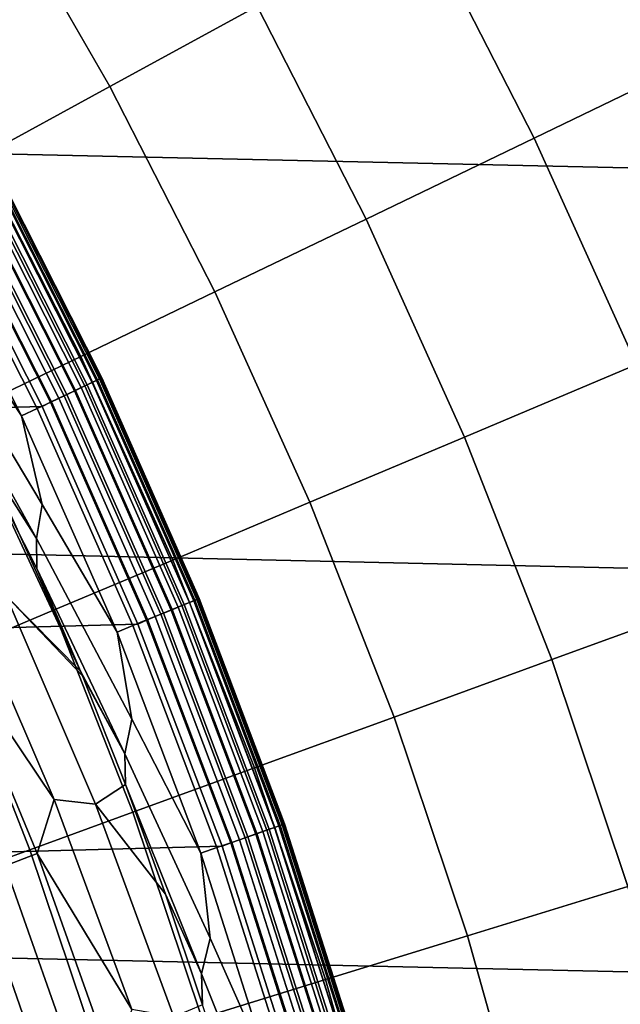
# Model space of a CAD drawing. Header units: metres. Extents: x -28 to 70, y -218 to 28.
# Tile 309 of 463: x 11.95 to 13.76, y 3.9 to 6.86. Entities that reach past the tile are written whole.
import ezdxf

# ---------------------------------------------------------------- set-up
doc = ezdxf.new("R2010")
doc.units = ezdxf.units.M
doc.layers.add('solid_10_261_432_XXX', color=7, linetype='CONTINUOUS')

msp = doc.modelspace()

# ---------------------------------------------------------------- linework, layer by layer
at = {"layer": 'solid_10_261_432_XXX'}
for points in [[(-26.154049, 8.497979, -5), (26.508976, 7.316027, -5), (26.810513, 6.119348, -5), (-26.508976, 7.316027, -5)], [(14.662712, 7.06119, 163.368866), (14.292514, 7.783288, 163.368866), (13.701921, 7.461669, 164.740463), (14.056823, 6.769409, 164.740463)], [(12.666342, 6.897722, 167.558289), (12.306774, 7.520513, 167.558289), (11.876003, 7.257275, 169.000046), (12.222985, 6.656283, 169.000046)], [(14.056823, 6.769409, 164.740463), (13.701921, 7.461669, 164.740463), (13.15958, 7.166325, 166.13768), (13.500433, 6.501466, 166.13768)], [(-26.508976, 7.316027, -5), (26.810513, 6.119348, -5), (27.058064, 4.910316, -5), (-26.810513, 6.119348, -5)], [(12.222985, 6.656283, 169.000046), (11.876003, 7.257275, 169.000046), (11.494375, 7.024066, 170.460709), (11.830208, 6.442388, 170.460709)], [(13.500433, 6.501466, 166.13768), (13.15958, 7.166325, 166.13768), (12.666342, 6.897722, 167.558289), (12.99442, 6.257783, 167.558289)], [(12.99442, 6.257783, 167.558289), (12.666342, 6.897722, 167.558289), (12.222985, 6.656283, 169.000046), (12.539579, 6.038743, 169.000046)], [(14.376776, 6.060319, 164.740463), (14.056823, 6.769409, 164.740463), (13.500433, 6.501466, 166.13768), (13.807722, 5.820443, 166.13768)], [(12.539579, 6.038743, 169.000046), (12.222985, 6.656283, 169.000046), (11.830208, 6.442388, 170.460709), (12.136628, 5.844692, 170.460709)], [(13.807722, 5.820443, 166.13768), (13.500433, 6.501466, 166.13768), (12.99442, 6.257783, 167.558289), (13.290192, 5.602285, 167.558289)], [(12.136628, 5.844692, 170.460709), (11.830208, 6.442388, 170.460709), (11.488627, 6.256373, 171.937958), (11.786201, 5.675935, 171.937958)], [(11.86867, 6.425604, 225.940384), (12.196621, 5.778943, 225.940384), (12.186844, 5.77431, 225.880936), (11.859157, 6.420453, 225.880936)], [(11.86472, 6.423465, 235.356201), (12.192561, 5.77702, 235.356201), (12.198027, 5.779609, 235.328278), (11.870039, 6.426344, 235.328278)], [(12.196621, 5.778943, 225.940384), (11.86867, 6.425604, 225.940384), (11.871807, 6.427301, 226), (12.199843, 5.780469, 226)], [(11.870039, 6.426344, 235.328278), (12.198027, 5.779609, 235.328278), (12.199843, 5.780469, 235.300003), (11.871807, 6.427301, 235.300003)], [(11.871807, 6.427301, 235.300003), (12.199843, 5.780469, 235.300003), (12.199843, 5.780469, 226), (11.871807, 6.427301, 226)], [(11.821639, 6.400141, 225.768066), (12.14829, 5.756043, 225.768066), (12.120076, 5.742675, 225.716309), (11.794185, 6.385277, 225.716309)], [(11.81113, 6.394452, 235.451126), (12.137491, 5.750926, 235.451126), (12.155739, 5.759572, 235.430923), (11.828887, 6.404065, 235.430923)], [(11.843403, 6.411924, 225.823212), (12.170654, 5.76664, 225.823212), (12.14829, 5.756043, 225.768066), (11.821639, 6.400141, 225.768066)], [(11.828887, 6.404065, 235.430923), (12.155739, 5.759572, 235.430923), (12.1712, 5.766898, 235.408051), (11.843932, 6.41221, 235.408051)], [(11.859157, 6.420453, 225.880936), (12.186844, 5.77431, 225.880936), (12.170654, 5.76664, 225.823212), (11.843403, 6.411924, 225.823212)], [(11.843932, 6.41221, 235.408051), (12.1712, 5.766898, 235.408051), (12.183558, 5.772753, 235.382965), (11.855958, 6.418721, 235.382965)], [(11.855958, 6.418721, 235.382965), (12.183558, 5.772753, 235.382965), (12.192561, 5.77702, 235.356201), (11.86472, 6.423465, 235.356201)], [(11.761439, 6.367549, 225.668716), (12.086426, 5.726731, 225.668716), (12.047831, 5.708444, 225.625946), (11.723882, 6.347216, 225.625946)], [(11.745439, 6.358887, 235.491913), (12.069985, 5.718941, 235.491913), (12.094172, 5.730402, 235.481934), (11.768975, 6.37163, 235.481934)], [(11.794185, 6.385277, 225.716309), (12.120076, 5.742675, 225.716309), (12.086426, 5.726731, 225.668716), (11.761439, 6.367549, 225.668716)], [(11.768975, 6.37163, 235.481934), (12.094172, 5.730402, 235.481934), (12.116829, 5.741136, 235.468246), (11.791022, 6.383565, 235.468246)], [(11.791022, 6.383565, 235.468246), (12.116829, 5.741136, 235.468246), (12.137491, 5.750926, 235.451126), (11.81113, 6.394452, 235.451126)], [(11.723882, 6.347216, 225.625946), (12.047831, 5.708444, 225.625946), (12.004854, 5.688081, 225.588638), (11.682061, 6.324575, 225.588638)], [(11.720892, 6.345598, 235.497971), (11.696478, 6.331065, 235.5), (12.019623, 5.693739, 235.5), (12.044761, 5.706989, 235.497971)], [(12.069985, 5.718941, 235.491913), (11.745439, 6.358887, 235.491913), (11.720892, 6.345598, 235.497971), (12.044761, 5.706989, 235.497971)], [(11.696478, 6.331065, 235.5), (-12.019579, 5.693832, 235.5), (-12.308029, 5.04008, 235.5), (12.019623, 5.693739, 235.5)], [(11.682061, 6.324575, 225.588638), (12.004854, 5.688081, 225.588638), (11.958126, 5.665939, 225.557358), (11.636589, 6.299955, 225.557358)], [(11.716638, 6.030314, 225.532532), (11.636589, 6.299955, 225.557358), (11.958126, 5.665939, 225.557358)], [(13.290192, 5.602285, 167.558289), (12.99442, 6.257783, 167.558289), (12.539579, 6.038743, 169.000046), (12.824999, 5.40619, 169.000046)], [(-26.810513, 6.119348, -5), (27.058064, 4.910316, -5), (27.251122, 3.691395, -5), (-27.058064, 4.910316, -5)], [(11.703027, 5.930103, 225.514542), (11.716638, 6.030314, 225.532532), (11.958126, 5.665939, 225.557358), (12.020251, 5.3998, 225.532532)], [(12.824999, 5.40619, 169.000046), (12.539579, 6.038743, 169.000046), (12.136628, 5.844692, 170.460709), (12.412875, 5.232466, 170.460709)], [(11.701975, 5.840698, 225.50621), (11.703027, 5.930103, 225.514542), (12.020251, 5.3998, 225.532532), (12.002731, 5.297302, 225.514542)], [(11.856977, 5.525696, 225.506653), (11.701975, 5.840698, 225.50621), (12.002731, 5.297302, 225.514542)], [(12.412875, 5.232466, 170.460709), (12.136628, 5.844692, 170.460709), (11.786201, 5.675935, 171.937958), (12.054471, 5.081386, 171.937958)], [(14.080684, 5.124949, 166.13768), (13.807722, 5.820443, 166.13768), (13.290192, 5.602285, 167.558289), (13.552922, 4.93286, 167.558289)], [(12.186844, 5.77431, 225.880936), (12.479358, 5.111502, 225.880936), (12.46278, 5.104712, 225.823212), (12.170654, 5.76664, 225.823212)], [(12.183558, 5.772753, 235.382965), (12.475993, 5.110124, 235.382965), (12.485213, 5.1139, 235.356201), (12.192561, 5.77702, 235.356201)], [(12.196621, 5.778943, 225.940384), (12.489369, 5.115602, 225.940384), (12.479358, 5.111502, 225.880936), (12.186844, 5.77431, 225.880936)], [(12.192561, 5.77702, 235.356201), (12.485213, 5.1139, 235.356201), (12.490809, 5.116193, 235.328278), (12.198027, 5.779609, 235.328278)], [(12.489369, 5.115602, 225.940384), (12.196621, 5.778943, 225.940384), (12.199843, 5.780469, 226), (12.492669, 5.116954, 226)], [(12.198027, 5.779609, 235.328278), (12.490809, 5.116193, 235.328278), (12.492669, 5.116954, 235.300003), (12.199843, 5.780469, 235.300003)], [(12.199843, 5.780469, 235.300003), (12.492669, 5.116954, 235.300003), (12.492669, 5.116954, 226), (12.199843, 5.780469, 226)], [(12.116829, 5.741136, 235.468246), (12.407664, 5.082137, 235.468246), (12.428823, 5.090803, 235.451126), (12.137491, 5.750926, 235.451126)], [(12.14829, 5.756043, 225.768066), (12.439878, 5.095331, 225.768066), (12.410987, 5.083498, 225.716309), (12.120076, 5.742675, 225.716309)], [(12.137491, 5.750926, 235.451126), (12.428823, 5.090803, 235.451126), (12.447508, 5.098456, 235.430923), (12.155739, 5.759572, 235.430923)], [(12.170654, 5.76664, 225.823212), (12.46278, 5.104712, 225.823212), (12.439878, 5.095331, 225.768066), (12.14829, 5.756043, 225.768066)], [(12.155739, 5.759572, 235.430923), (12.447508, 5.098456, 235.430923), (12.463339, 5.104941, 235.408051), (12.1712, 5.766898, 235.408051)], [(12.1712, 5.766898, 235.408051), (12.463339, 5.104941, 235.408051), (12.475993, 5.110124, 235.382965), (12.183558, 5.772753, 235.382965)], [(12.359697, 5.06249, 235.491913), (12.069985, 5.718941, 235.491913), (12.044761, 5.706989, 235.497971), (12.333867, 5.051909, 235.497971)], [(12.086426, 5.726731, 225.668716), (12.37653, 5.069384, 225.668716), (12.337008, 5.053196, 225.625946), (12.047831, 5.708444, 225.625946)], [(12.069985, 5.718941, 235.491913), (12.359697, 5.06249, 235.491913), (12.384464, 5.072634, 235.481934), (12.094172, 5.730402, 235.481934)], [(12.120076, 5.742675, 225.716309), (12.410987, 5.083498, 225.716309), (12.37653, 5.069384, 225.668716), (12.086426, 5.726731, 225.668716)], [(12.094172, 5.730402, 235.481934), (12.384464, 5.072634, 235.481934), (12.407664, 5.082137, 235.468246), (12.116829, 5.741136, 235.468246)], [(12.019623, 5.693739, 235.5), (-12.308029, 5.04008, 235.5), (-12.56096, 4.371758, 235.5), (12.308068, 5.039984, 235.5)], [(12.004854, 5.688081, 225.588638), (12.293, 5.035171, 225.588638), (12.24515, 5.01557, 225.557358), (11.958126, 5.665939, 225.557358)], [(12.047831, 5.708444, 225.625946), (12.337008, 5.053196, 225.625946), (12.293, 5.035171, 225.588638), (12.004854, 5.688081, 225.588638)], [(12.044761, 5.706989, 235.497971), (12.019623, 5.693739, 235.5), (12.308068, 5.039984, 235.5), (12.333867, 5.051909, 235.497971)], [(12.054471, 5.081386, 171.937958), (11.786201, 5.675935, 171.937958), (11.488848, 5.532737, 173.429489), (11.75035, 4.953188, 173.429489)], [(12.020251, 5.3998, 225.532532), (11.958126, 5.665939, 225.557358), (12.24515, 5.01557, 225.557358)], [(13.552922, 4.93286, 167.558289), (13.290192, 5.602285, 167.558289), (12.824999, 5.40619, 169.000046), (13.078532, 4.760197, 169.000046)], [(11.851739, 5.505591, 225.50441), (11.856977, 5.525696, 225.506653), (12.002731, 5.297302, 225.514542), (12.003464, 5.206647, 225.507111)], [(11.851739, 5.505591, 225.50441), (12.003464, 5.206647, 225.507111), (12.135365, 4.89826, 225.507568)], [(11.851739, 5.505591, 225.50441), (12.135365, 4.89826, 225.507568), (11.911661, 5.124535, 225.481537)], [(12.002731, 5.297302, 225.514542), (12.020251, 5.3998, 225.532532), (12.24515, 5.01557, 225.557358), (12.289964, 4.754058, 225.532532)], [(13.078532, 4.760197, 169.000046), (12.824999, 5.40619, 169.000046), (12.412875, 5.232466, 170.460709), (12.658262, 4.607231, 170.460709)], [(12.003464, 5.206647, 225.507111), (12.002731, 5.297302, 225.514542), (12.289964, 4.754058, 225.532532), (12.268249, 4.649413, 225.514542)], [(12.658262, 4.607231, 170.460709), (12.412875, 5.232466, 170.460709), (12.054471, 5.081386, 171.937958), (12.292773, 4.474204, 171.937958)], [(12.135365, 4.89826, 225.507568), (12.003464, 5.206647, 225.507111), (12.268249, 4.649413, 225.514542)], [(11.789299, 5.130781, 225.447159), (12.055756, 4.512473, 225.449463), (11.745894, 4.972022, 225.403961)], [(12.180387, 4.498168, 225.484482), (12.055756, 4.512473, 225.449463), (11.789299, 5.130781, 225.447159), (11.911661, 5.124535, 225.481537)], [(11.911661, 5.124535, 225.481537), (12.135365, 4.89826, 225.507568), (12.141331, 4.883778, 225.507584)], [(12.180387, 4.498168, 225.484482), (11.911661, 5.124535, 225.481537), (12.141331, 4.883778, 225.507584), (12.270479, 4.557319, 225.508072)], [(14.318638, 4.416715, 166.13768), (14.080684, 5.124949, 166.13768), (13.552922, 4.93286, 167.558289), (13.781958, 4.251171, 167.558289)], [(12.439878, 5.095331, 225.768066), (12.695563, 4.419914, 225.768066), (12.666079, 4.409649, 225.716309), (12.410987, 5.083498, 225.716309)], [(12.428823, 5.090803, 235.451126), (12.684282, 4.415987, 235.451126), (12.703351, 4.422626, 235.430908), (12.447508, 5.098456, 235.430923)], [(12.46278, 5.104712, 225.823212), (12.718936, 4.428051, 225.823212), (12.695563, 4.419914, 225.768066), (12.439878, 5.095331, 225.768066)], [(12.447508, 5.098456, 235.430923), (12.703351, 4.422626, 235.430908), (12.719508, 4.42825, 235.408035), (12.463339, 5.104941, 235.408051)], [(12.479358, 5.111502, 225.880936), (12.735854, 4.433941, 225.880936), (12.718936, 4.428051, 225.823212), (12.46278, 5.104712, 225.823212)], [(12.463339, 5.104941, 235.408051), (12.719508, 4.42825, 235.408035), (12.732422, 4.432746, 235.382965), (12.475993, 5.110124, 235.382965)], [(12.475993, 5.110124, 235.382965), (12.732422, 4.432746, 235.382965), (12.741831, 4.436022, 235.356186), (12.485213, 5.1139, 235.356201)], [(12.489369, 5.115602, 225.940384), (12.746072, 4.437498, 225.940384), (12.735854, 4.433941, 225.880936), (12.479358, 5.111502, 225.880936)], [(12.485213, 5.1139, 235.356201), (12.741831, 4.436022, 235.356186), (12.747542, 4.43801, 235.328278), (12.490809, 5.116193, 235.328278)], [(12.746072, 4.437498, 225.940384), (12.489369, 5.115602, 225.940384), (12.492669, 5.116954, 226), (12.749439, 4.438671, 226)], [(12.490809, 5.116193, 235.328278), (12.747542, 4.43801, 235.328278), (12.749439, 4.438671, 235.300003), (12.492669, 5.116954, 235.300003)], [(12.492669, 5.116954, 235.300003), (12.749439, 4.438671, 235.300003), (12.749439, 4.438671, 226), (12.492669, 5.116954, 226)], [(12.292773, 4.474204, 171.937958), (12.054471, 5.081386, 171.937958), (11.75035, 4.953188, 173.429489), (11.982639, 4.361324, 173.429489)], [(12.37653, 5.069384, 225.668716), (12.630913, 4.397406, 225.668716), (12.590579, 4.383364, 225.625946), (12.337008, 5.053196, 225.625946)], [(12.359697, 5.06249, 235.491913), (12.613736, 4.391427, 235.491913), (12.639013, 4.400226, 235.481934), (12.384464, 5.072634, 235.481934)], [(12.410987, 5.083498, 225.716309), (12.666079, 4.409649, 225.716309), (12.630913, 4.397406, 225.668716), (12.37653, 5.069384, 225.668716)], [(12.384464, 5.072634, 235.481934), (12.639013, 4.400226, 235.481934), (12.662689, 4.408469, 235.468246), (12.407664, 5.082137, 235.468246)], [(12.407664, 5.082137, 235.468246), (12.662689, 4.408469, 235.468246), (12.684282, 4.415987, 235.451126), (12.428823, 5.090803, 235.451126)], [(12.308068, 5.039984, 235.5), (-12.56096, 4.371758, 235.5), (-12.777622, 3.69085, 235.5), (12.560993, 4.371662, 235.5)], [(12.293, 5.035171, 225.588638), (12.545667, 4.367728, 225.588638), (12.496833, 4.350726, 225.557358), (12.24515, 5.01557, 225.557358)], [(12.337008, 5.053196, 225.625946), (12.590579, 4.383364, 225.625946), (12.545667, 4.367728, 225.588638), (12.293, 5.035171, 225.588638)], [(12.333867, 5.051909, 235.497971), (12.308068, 5.039984, 235.5), (12.560993, 4.371662, 235.5), (12.587376, 4.382249, 235.497971)], [(12.613736, 4.391427, 235.491913), (12.359697, 5.06249, 235.491913), (12.333867, 5.051909, 235.497971), (12.587376, 4.382249, 235.497971)], [(12.289964, 4.754058, 225.532532), (12.24515, 5.01557, 225.557358), (12.496833, 4.350726, 225.557358)], [(11.982639, 4.361324, 173.429489), (11.75035, 4.953188, 173.429489), (11.500991, 4.848074, 174.932922), (11.728351, 4.268771, 174.932922)], [(11.745894, 4.972022, 225.403961), (12.004507, 4.350109, 225.405563), (11.90839, 4.313128, 225.351974), (11.653496, 4.930803, 225.351334)], [(12.055756, 4.512473, 225.449463), (12.004507, 4.350109, 225.405563), (11.745894, 4.972022, 225.403961)], [(13.781958, 4.251171, 167.558289), (13.552922, 4.93286, 167.558289), (13.078532, 4.760197, 169.000046), (13.299551, 4.102368, 169.000046)], [(-27.058064, 4.910316, -5), (27.251122, 3.691395, -5), (27.389296, 2.465067, -5), (-27.251122, 3.691395, -5)], [(12.141331, 4.883778, 225.507584), (12.135365, 4.89826, 225.507568), (12.268249, 4.649413, 225.514542)], [(12.270479, 4.557319, 225.508072), (12.141331, 4.883778, 225.507584), (12.268249, 4.649413, 225.514542)], [(12.268249, 4.649413, 225.514542), (12.289964, 4.754058, 225.532532), (12.496833, 4.350726, 225.557358), (12.525016, 4.094907, 225.532532)], [(13.299551, 4.102368, 169.000046), (13.078532, 4.760197, 169.000046), (12.658262, 4.607231, 170.460709), (12.872178, 3.970541, 170.460709)], [(12.270479, 4.557319, 225.508072), (12.268249, 4.649413, 225.514542), (12.525016, 4.094907, 225.532532), (12.498823, 3.988281, 225.514542)], [(12.872178, 3.970541, 170.460709), (12.658262, 4.607231, 170.460709), (12.292773, 4.474204, 171.937958), (12.500512, 3.855897, 171.937958)], [(12.180387, 4.498168, 225.484482), (12.270479, 4.557319, 225.508072), (12.390817, 4.227502, 225.50856)], [(12.390817, 4.227502, 225.50856), (12.270479, 4.557319, 225.508072), (12.498823, 3.988281, 225.514542)], [(12.055756, 4.512473, 225.449463), (12.289845, 3.880926, 225.452026), (12.004507, 4.350109, 225.405563)], [(12.416263, 3.85832, 225.487701), (12.289845, 3.880926, 225.452026), (12.055756, 4.512473, 225.449463), (12.180387, 4.498168, 225.484482)], [(12.500512, 3.855897, 171.937958), (12.292773, 4.474204, 171.937958), (11.982639, 4.361324, 173.429489), (12.185139, 3.758617, 173.429489)], [(12.416263, 3.85832, 225.487701), (12.180387, 4.498168, 225.484482), (12.390817, 4.227502, 225.50856), (12.502257, 3.894564, 225.509064)], [(12.662689, 4.408469, 235.468246), (12.881168, 3.722078, 235.468246), (12.903133, 3.728425, 235.451111), (12.684282, 4.415987, 235.451126)], [(12.695563, 4.419914, 225.768066), (12.914607, 3.73174, 225.768066), (12.884614, 3.723073, 225.716309), (12.666079, 4.409649, 225.716309)], [(12.684282, 4.415987, 235.451126), (12.903133, 3.728425, 235.451111), (12.922531, 3.73403, 235.430908), (12.703351, 4.422626, 235.430908)], [(12.718936, 4.428051, 225.823212), (12.938383, 3.73861, 225.823212), (12.914607, 3.73174, 225.768066), (12.695563, 4.419914, 225.768066)], [(12.703351, 4.422626, 235.430908), (12.922531, 3.73403, 235.430908), (12.938967, 3.738779, 235.408035), (12.719508, 4.42825, 235.408035)], [(12.735854, 4.433941, 225.880936), (12.955593, 3.743583, 225.880936), (12.938383, 3.73861, 225.823212), (12.718936, 4.428051, 225.823212)], [(12.719508, 4.42825, 235.408035), (12.938967, 3.738779, 235.408035), (12.952104, 3.742575, 235.382965), (12.732422, 4.432746, 235.382965)], [(12.732422, 4.432746, 235.382965), (12.952104, 3.742575, 235.382965), (12.961674, 3.74534, 235.356186), (12.741831, 4.436022, 235.356186)], [(12.746072, 4.437498, 225.940384), (12.965987, 3.746587, 225.940384), (12.955593, 3.743583, 225.880936), (12.735854, 4.433941, 225.880936)], [(12.741831, 4.436022, 235.356186), (12.961674, 3.74534, 235.356186), (12.967484, 3.747019, 235.328278), (12.747542, 4.43801, 235.328278)], [(12.965987, 3.746587, 225.940384), (12.746072, 4.437498, 225.940384), (12.749439, 4.438671, 226), (12.969413, 3.747576, 226)], [(12.747542, 4.43801, 235.328278), (12.967484, 3.747019, 235.328278), (12.969413, 3.747576, 235.300003), (12.749439, 4.438671, 235.300003)], [(12.749439, 4.438671, 235.300003), (12.969413, 3.747576, 235.300003), (12.969413, 3.747576, 226), (12.749439, 4.438671, 226)], [(12.590579, 4.383364, 225.625946), (12.807812, 3.700881, 225.625946), (12.762124, 3.68768, 225.588638), (12.545667, 4.367728, 225.588638)], [(12.831371, 3.707689, 235.491913), (12.613736, 4.391427, 235.491913), (12.587376, 4.382249, 235.497971), (12.804555, 3.69994, 235.497971)], [(12.630913, 4.397406, 225.668716), (12.848841, 3.712737, 225.668716), (12.807812, 3.700881, 225.625946), (12.590579, 4.383364, 225.625946)], [(12.613736, 4.391427, 235.491913), (12.831371, 3.707689, 235.491913), (12.857083, 3.715118, 235.481934), (12.639013, 4.400226, 235.481934)], [(12.666079, 4.409649, 225.716309), (12.884614, 3.723073, 225.716309), (12.848841, 3.712737, 225.668716), (12.630913, 4.397406, 225.668716)], [(12.639013, 4.400226, 235.481934), (12.857083, 3.715118, 235.481934), (12.881168, 3.722078, 235.468246), (12.662689, 4.408469, 235.468246)], [(12.560993, 4.371662, 235.5), (-12.777622, 3.69085, 235.5), (-12.957409, 2.999256, 235.5), (12.777651, 3.690751, 235.5)], [(12.185139, 3.758617, 173.429489), (11.982639, 4.361324, 173.429489), (11.728351, 4.268771, 174.932922), (11.926552, 3.678854, 174.932922)], [(12.545667, 4.367728, 225.588638), (12.762124, 3.68768, 225.588638), (12.712448, 3.673324, 225.557358), (12.496833, 4.350726, 225.557358)], [(12.587376, 4.382249, 235.497971), (12.560993, 4.371662, 235.5), (12.777651, 3.690751, 235.5), (12.804555, 3.69994, 235.497971)], [(12.004507, 4.350109, 225.405563), (12.230228, 3.715344, 225.407394), (12.13056, 3.682869, 225.352859), (11.90839, 4.313128, 225.351974)], [(12.289845, 3.880926, 225.452026), (12.230228, 3.715344, 225.407394), (12.004507, 4.350109, 225.405563)], [(12.525016, 4.094907, 225.532532), (12.496833, 4.350726, 225.557358), (12.712448, 3.673324, 225.557358)], [(11.90839, 4.313128, 225.351974), (12.13056, 3.682869, 225.352859), (12.035691, 3.652301, 225.289398), (11.816885, 4.278263, 225.289627)], [(11.816885, 4.278263, 225.289627), (12.035691, 3.652301, 225.289398), (11.946346, 3.623873, 225.217468), (11.73069, 4.24578, 225.218979)], [(13.976728, 3.558913, 167.558289), (13.781958, 4.251171, 167.558289), (13.299551, 4.102368, 169.000046), (13.487505, 3.434341, 169.000046)], [(12.502257, 3.894564, 225.509064), (12.390817, 4.227502, 225.50856), (12.498823, 3.988281, 225.514542)], [(12.498823, 3.988281, 225.514542), (12.525016, 4.094907, 225.532532), (12.712448, 3.673324, 225.557358), (12.724743, 3.424207, 225.532532)], [(13.487505, 3.434341, 169.000046), (13.299551, 4.102368, 169.000046), (12.872178, 3.970541, 170.460709), (13.054092, 3.32398, 170.460709)], [(12.502257, 3.894564, 225.509064), (12.498823, 3.988281, 225.514542), (12.724743, 3.424207, 225.532532), (12.693798, 3.315789, 225.514542)], [(13.054092, 3.32398, 170.460709), (12.872178, 3.970541, 170.460709), (12.500512, 3.855897, 171.937958), (12.677174, 3.228005, 171.937958)]]:
    msp.add_3dface(points, dxfattribs=at)

doc.saveas('drawing.dxf')
